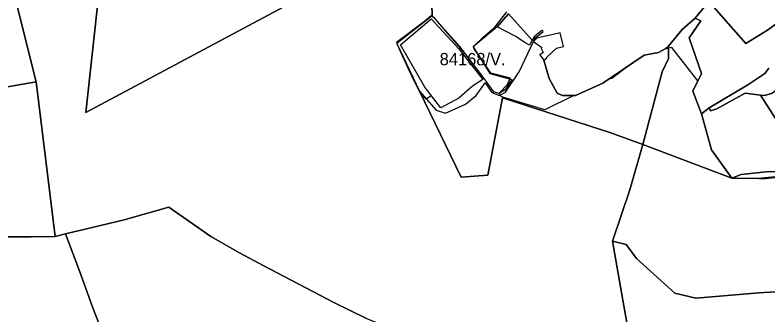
# Model space of a CAD drawing. Extents: x -477304 to -465429, y -1159113 to -1149210.
# Drawn here: x -473459 to -472541, y -1150753 to -1150388 of the extents above; entities that cross this region are included whole.
import ezdxf

# ---------------------------------------------------------------- set-up
doc = ezdxf.new("R2010")
doc.units = 0
for name, color, linetype in [('BPEJ_s', 7, 'Continuous'), ('PUPFL_s', 7, 'Continuous'), ('trav_porost_s', 7, 'Continuous')]:
    doc.layers.add(name, color=color, linetype=linetype)

msp = doc.modelspace()

# ---------------------------------------------------------------- linework, layer by layer
at = {"layer": 'BPEJ_s'}
msp.add_lwpolyline([(-472901.16, -1150474.23), (-472917.79, -1150488.87), (-472939.63, -1150500.39), (-472951.05, -1150485.92), (-472951.82, -1150486.39), (-472957.27, -1150489.75), (-472957.69, -1150490.01), (-472965.03, -1150481.2), (-472966.74, -1150479.15), (-472971.3, -1150469.48), (-472979.87, -1150451.31), (-472988.9, -1150431.87), (-472991.88, -1150425.45), (-472993.12, -1150422.07), (-472993.47, -1150421.14), (-472993.68, -1150420.57), (-472959.28, -1150394.77), (-472951.61, -1150388.16), (-472950.72, -1150388.78), (-472949.44, -1150389.66), (-472948.84, -1150390.08), (-472943.73, -1150395.98), (-472910.48, -1150434.4), (-472901.75, -1150445.91), (-472902.39, -1150447.4), (-472902.93, -1150447.86), (-472888.58, -1150466.11)], close=True, dxfattribs=at)
for points in [[(-472951.61, -1150388.16), (-472950.72, -1150388.78), (-472949.44, -1150389.66), (-472948.84, -1150390.08), (-472943.73, -1150395.98), (-472910.48, -1150434.4), (-472901.75, -1150445.91), (-472902.39, -1150447.4), (-472902.93, -1150447.86), (-472888.58, -1150466.11), (-472901.16, -1150474.23), (-472917.79, -1150488.87), (-472939.63, -1150500.39), (-472951.05, -1150485.92), (-472951.82, -1150486.39), (-472957.27, -1150489.75), (-472957.69, -1150490.01), (-472965.03, -1150481.2), (-472966.74, -1150479.15), (-472971.3, -1150469.48), (-472979.87, -1150451.31), (-472988.9, -1150431.87), (-472991.88, -1150425.45), (-472993.12, -1150422.07), (-472993.47, -1150421.14), (-472993.68, -1150420.57), (-472959.28, -1150394.77), (-472951.61, -1150388.16)], [(-472731.29, -1150464.66), (-472735.97, -1150466.15), (-472736.05, -1150466.19), (-472736.25, -1150466.28), (-472742.25, -1150470.33), (-472775.55, -1150485.34), (-472777.76, -1150485.34), (-472813.11, -1150503.01), (-472864.25, -1150487.46), (-472866.59, -1150486.18), (-472867.22, -1150484.76), (-472868.27, -1150482.4), (-472868.3, -1150482.34), (-472858.28, -1150472.33), (-472855.94, -1150466.36), (-472855.3, -1150465.34), (-472854.82, -1150464.57), (-472878.95, -1150458.48), (-472885.98, -1150447.4), (-472891.37, -1150440.67), (-472891.95, -1150439.94), (-472892.03, -1150439.62), (-472892.37, -1150438.24), (-472897.35, -1150431.18), (-472898.98, -1150428.86), (-472899.11, -1150428.38), (-472899.8, -1150425.85), (-472887.98, -1150414.56), (-472885.77, -1150412.45), (-472873.62, -1150402.01), (-472859.43, -1150383.5)], [(-472557.09, -1150586.53), (-472585.18, -1150586.28), (-472609.88, -1150551.86), (-472622.06, -1150507.9), (-472632.75, -1150480.15), (-472626.51, -1150467.79), (-472658.19, -1150426.98), (-472662.37, -1150427.95), (-472665.09, -1150428.58), (-472666.19, -1150428.83), (-472674.21, -1150433.05), (-472691.86, -1150436.36), (-472709.79, -1150448.45), (-472731.29, -1150464.66), (-472735.97, -1150466.15), (-472736.05, -1150466.19), (-472736.25, -1150466.28), (-472742.25, -1150470.33), (-472775.55, -1150485.34), (-472777.76, -1150485.34), (-472813.11, -1150503.01), (-472864.25, -1150487.46), (-472866.59, -1150486.18), (-472867.22, -1150484.76), (-472868.27, -1150482.4), (-472868.3, -1150482.34), (-472858.28, -1150472.33), (-472855.94, -1150466.36), (-472855.3, -1150465.34), (-472854.82, -1150464.57), (-472878.95, -1150458.48), (-472885.98, -1150447.4), (-472891.37, -1150440.67), (-472891.95, -1150439.94), (-472892.03, -1150439.62), (-472892.37, -1150438.24), (-472897.35, -1150431.18), (-472898.98, -1150428.86), (-472899.11, -1150428.38), (-472899.8, -1150425.85), (-472887.98, -1150414.56), (-472885.77, -1150412.45), (-472873.62, -1150402.01), (-472859.43, -1150383.5)], [(-472500.84, -1150581.96), (-472546.76, -1150587.39), (-472557.09, -1150586.53), (-472585.18, -1150586.28), (-472609.88, -1150551.86), (-472622.06, -1150507.9), (-472632.75, -1150480.15), (-472626.51, -1150467.79), (-472658.19, -1150426.98), (-472662.37, -1150427.95), (-472665.09, -1150428.58), (-472666.19, -1150428.83), (-472674.21, -1150433.05), (-472691.86, -1150436.36), (-472709.79, -1150448.45), (-472731.29, -1150464.66)], [(-472500.84, -1150581.96), (-472546.76, -1150587.39), (-472557.09, -1150586.53)]]:
    msp.add_lwpolyline(points, dxfattribs=at)
at = {"layer": 'PUPFL_s'}
for points in [[(-473143.68, -1150216.74), (-473059.06, -1150217.73), (-473089.87, -1150355.27), (-473372.37, -1150506.29), (-473356.27, -1150357.26), (-473345.87, -1150280.94), (-473331.02, -1150283.64), (-473290.83, -1150273.55), (-473236.91, -1150252.37), (-473151.02, -1150219.44)], [(-473472.21, -1150311.5), (-473457.21, -1150371.72), (-473433.05, -1150468.74), (-473477.8, -1150476.54), (-473517.25, -1150483.57), (-473524.38, -1150455.92), (-473560.74, -1150459.87), (-473565.24, -1150491.87), (-473570.9, -1150492.74), (-473569.26, -1150450.13), (-473567.47, -1150420.6), (-473576.08, -1150360.95), (-473535.17, -1150331.03)], [(-472622.94, -1150394.82), (-472637.11, -1150415.12), (-472621.95, -1150458.75), (-472632.75, -1150480.15), (-472622.06, -1150507.9), (-472609.88, -1150551.86), (-472585.18, -1150586.28), (-472693.43, -1150545.11), (-472670.05, -1150456.78), (-472662.18, -1150440.59), (-472662.41, -1150425.49), (-472645.7, -1150405.17), (-472629.57, -1150391.5)], [(-472826.97, -1150419.83), (-472816.58, -1150427.1), (-472817.59, -1150428.46), (-472815.07, -1150432.98), (-472819.09, -1150435.91), (-472814.37, -1150442.39), (-472807.75, -1150464.71), (-472797.93, -1150482.86), (-472791.37, -1150485.34), (-472775.55, -1150485.34), (-472742.25, -1150470.33), (-472691.86, -1150436.36), (-472674.21, -1150433.05), (-472665.5, -1150428.47), (-472662.41, -1150425.49), (-472662.18, -1150440.59), (-472670.05, -1150456.78), (-472693.43, -1150545.11), (-472732.67, -1150531.03), (-472864.58, -1150488.26), (-472882.38, -1150582.69), (-472915.04, -1150585.12), (-472965.57, -1150480.07), (-472945.61, -1150503.34), (-472934.16, -1150507.15), (-472909.7, -1150495.95), (-472896.86, -1150485.39), (-472885.77, -1150470.09), (-472877.53, -1150481.89), (-472868.3, -1150485.33), (-472860.77, -1150481.35), (-472844.4, -1150456.56)], [(-473517.25, -1150483.57), (-473477.8, -1150476.54), (-473433.05, -1150468.74), (-473409.97, -1150657.32), (-473439.26, -1150657.64), (-473518.66, -1150657.73), (-473558.69, -1150657.77), (-473598.66, -1150657.85), (-473587.55, -1150598.87), (-473580.08, -1150559.59), (-473573.28, -1150523.79), (-473570.9, -1150492.74), (-473565.24, -1150491.87), (-473569.27, -1150533.59), (-473518.05, -1150526.3)], [(-473185.29, -1150677.04), (-473156.38, -1150692.55), (-473070.28, -1150737.5), (-473030.34, -1150756.88), (-472978.44, -1150777.83), (-472944.53, -1150794.25), (-472932.61, -1150797.79), (-473149.34, -1150954.96), (-473319.81, -1150992.11), (-473303.62, -1150952.8), (-473294.13, -1150908.63), (-473289.61, -1150865.84), (-473290.39, -1150854.83), (-473334.07, -1150845.87), (-473338.82, -1150809.5), (-473364.99, -1150740.86), (-473379.78, -1150700.12), (-473397.11, -1150653.91), (-473364.66, -1150646.14), (-473325.75, -1150636.84), (-473271.18, -1150621.53), (-473220.08, -1150657.08)], [(-473444.73, -1150779.25), (-473505.2, -1150761.64), (-473562.53, -1150755.19), (-473598.66, -1150657.85), (-473558.69, -1150657.77), (-473518.66, -1150657.73), (-473439.26, -1150657.64), (-473409.97, -1150657.32), (-473397.11, -1150653.91), (-473379.78, -1150700.12), (-473364.99, -1150740.86), (-473338.82, -1150809.5), (-473334.07, -1150845.87), (-473393.64, -1150855)]]:
    msp.add_lwpolyline(points, close=True, dxfattribs=at)
for points in [[(-472954.25, -1150249.61), (-472950.44, -1150388.56), (-472993.5, -1150422.37), (-472965.57, -1150480.07), (-472915.04, -1150585.12), (-472882.38, -1150582.69), (-472864.58, -1150488.26), (-472732.67, -1150531.03), (-472693.43, -1150545.11), (-472709.44, -1150600.3), (-472730.66, -1150662.8), (-472716.65, -1150741.56), (-472704.9, -1150807.11)], [(-472857.28, -1150385.95), (-472871.23, -1150402.05), (-472900.39, -1150426.35), (-472880, -1150458.7), (-472853.13, -1150465.92), (-472861.5, -1150478.6), (-472869.15, -1150482.9), (-472875.28, -1150481), (-472886.97, -1150465), (-472916.64, -1150425.96), (-472950.44, -1150388.56), (-472954.25, -1150249.61)], [(-473356.27, -1150357.26), (-473372.37, -1150506.29), (-473089.87, -1150355.27)], [(-473030.34, -1150756.88), (-473070.28, -1150737.5), (-473156.38, -1150692.55), (-473185.29, -1150677.04), (-473220.08, -1150657.08), (-473271.18, -1150621.53), (-473325.75, -1150636.84), (-473364.66, -1150646.14), (-473397.11, -1150653.91), (-473409.97, -1150657.32), (-473433.05, -1150468.74), (-473457.21, -1150371.72)], [(-472512.38, -1150723.17), (-472552, -1150725.73), (-472629.05, -1150732.28), (-472654.58, -1150726.32), (-472701.25, -1150683.86), (-472713.94, -1150666.75), (-472730.66, -1150662.8), (-472709.44, -1150600.3), (-472693.43, -1150545.11), (-472585.18, -1150586.28), (-472553.8, -1150586.56), (-472506.18, -1150581.96)], [(-472536.16, -1150860.56), (-472597.2, -1150896.73), (-472629.47, -1150896.3), (-472678.91, -1150872.27), (-472691.06, -1150856.34), (-472700.83, -1150836.83), (-472704.9, -1150807.11), (-472716.65, -1150741.56), (-472730.66, -1150662.8), (-472713.94, -1150666.75), (-472701.25, -1150683.86), (-472654.58, -1150726.32), (-472629.05, -1150732.28), (-472552, -1150725.73), (-472512.38, -1150723.17)]]:
    msp.add_lwpolyline(points, dxfattribs=at)
at = {"layer": 'trav_porost_s'}
for points in [[(-472586.8, -1150338.69), (-472569.57, -1150318.09), (-472561.58, -1150305.59), (-472530.35, -1150345.41), (-472506.39, -1150380.32), (-472541.38, -1150406.11), (-472567.99, -1150422.16), (-472613.06, -1150371.08)], [(-472917.79, -1150488.87), (-472939.63, -1150500.39), (-472959.4, -1150475.35), (-472989, -1150423.92), (-472951.35, -1150392.2), (-472917.91, -1150428.8), (-472888.58, -1150466.11), (-472901.16, -1150474.23)], [(-472831.63, -1150424.27), (-472838.02, -1150420.5), (-472848.16, -1150413.83), (-472871.23, -1150402.05), (-472857.28, -1150385.95), (-472828.48, -1150418.08)], [(-472544.76, -1150485.62), (-472535.71, -1150482.63), (-472517.2, -1150466.87), (-472517.25, -1150458.99), (-472443.38, -1150432.41), (-472440.67, -1150432.59), (-472444.73, -1150501.94), (-472447.02, -1150550.1), (-472452.12, -1150558.85), (-472433.61, -1150573.96), (-472474.22, -1150576.83), (-472507.19, -1150541.33), (-472531.17, -1150514.69), (-472550.27, -1150484.97)], [(-472507.19, -1150541.33), (-472474.22, -1150576.83), (-472504.81, -1150578.48), (-472539.66, -1150578.06), (-472573.75, -1150581.65), (-472585.18, -1150586.28), (-472609.88, -1150551.86), (-472622.06, -1150507.9), (-472612.63, -1150500.63), (-472610.97, -1150504.2), (-472603.36, -1150501.71), (-472568.74, -1150482.8), (-472550.27, -1150484.97), (-472531.17, -1150514.69)], [(-472539.66, -1150578.06), (-472504.81, -1150578.48), (-472474.22, -1150576.83), (-472433.61, -1150573.96), (-472452.12, -1150558.85), (-472447.02, -1150550.1), (-472427.04, -1150575.2), (-472474.6, -1150581.97), (-472506.18, -1150581.96), (-472553.8, -1150586.56), (-472585.18, -1150586.28), (-472573.75, -1150581.65)]]:
    msp.add_lwpolyline(points, close=True, dxfattribs=at)
for points in [[(-472613.06, -1150371.08), (-472629.57, -1150391.5), (-472645.7, -1150405.17), (-472662.41, -1150425.49), (-472665.5, -1150428.47), (-472674.21, -1150433.05), (-472691.86, -1150436.36), (-472742.25, -1150470.33), (-472775.55, -1150485.34), (-472791.37, -1150485.34), (-472797.93, -1150482.86), (-472807.75, -1150464.71), (-472814.37, -1150442.39), (-472810.36, -1150439.47), (-472810.69, -1150439.02), (-472798.83, -1150427.93), (-472790.17, -1150425.91), (-472794.08, -1150409.12), (-472802.74, -1150411.14), (-472822.88, -1150415.64), (-472826.97, -1150419.83), (-472823.86, -1150415.04), (-472815.04, -1150407.77), (-472816.59, -1150406.39), (-472826.04, -1150414.28), (-472828.48, -1150418.08), (-472857.28, -1150385.95)], [(-472539.75, -1150452.35), (-472544.8, -1150458.77), (-472565.54, -1150472.54), (-472612.63, -1150500.63), (-472622.06, -1150507.9), (-472632.75, -1150480.15), (-472621.95, -1150458.75), (-472637.11, -1150415.12), (-472622.94, -1150394.82), (-472629.57, -1150391.5), (-472613.06, -1150371.08), (-472567.99, -1150422.16), (-472541.38, -1150406.11), (-472506.39, -1150380.32)], [(-472535.71, -1150482.63), (-472544.76, -1150485.62), (-472550.27, -1150484.97), (-472568.74, -1150482.8), (-472603.36, -1150501.71), (-472610.97, -1150504.2), (-472612.63, -1150500.63), (-472565.54, -1150472.54), (-472544.8, -1150458.77), (-472539.75, -1150452.35)]]:
    msp.add_lwpolyline(points, dxfattribs=at)

# ---------------------------------------------------------------- texts
at = {"layer": 'BPEJ_s'}
msp.add_text('84168/V.', height=15, dxfattribs=at).set_placement((-472941.13, -1150448.74))

doc.saveas('drawing.dxf')
